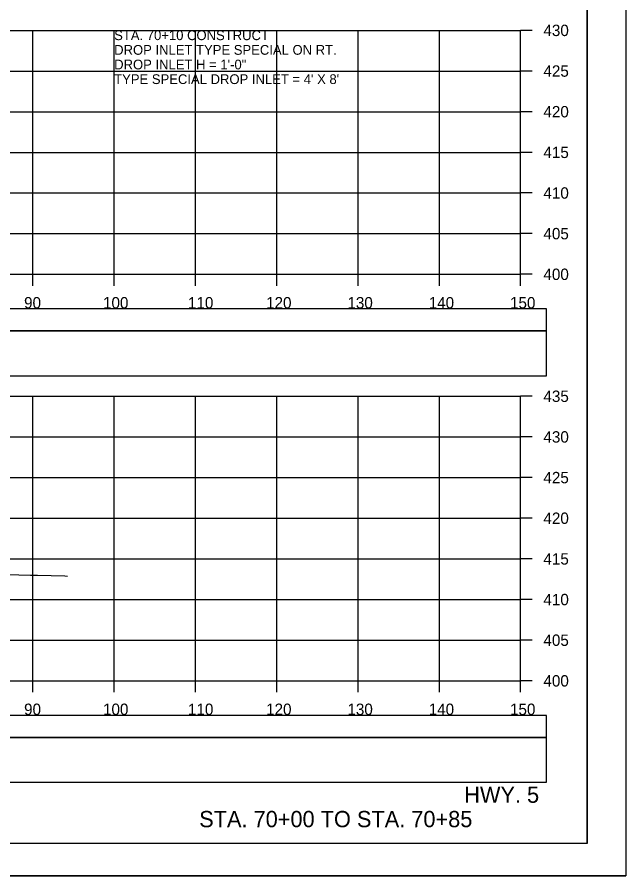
# Model space of a CAD drawing. Extents: x 1371057 to 1372761, y 380005 to 390517.
# Drawn here: x 1371315.6 to 1371390.5, y 386191.9 to 386297.5 of the extents above; entities that cross this region are included whole.
import ezdxf

# ---------------------------------------------------------------- set-up
doc = ezdxf.new("R2010")
doc.units = 0
for name, color, linetype in [('R_Axis', 7, 'Continuous'), ('R_Axis Annot', 7, 'Continuous'), ('R_Border', 7, 'Continuous'), ('R_Detour', 7, 'Continuous'), ('R_Dimension', 7, 'Continuous'), ('R_Draft', 7, 'Continuous'), ('R_Exist Surface', 7, 'Continuous'), ('R_Grid', 7, 'Continuous'), ('R_No Plot', 7, 'Continuous'), ('R_Water Annot', 7, 'Continuous')]:
    doc.layers.add(name, color=color, linetype=linetype)

msp = doc.modelspace()

# ---------------------------------------------------------------- linework, layer by layer
at = {"layer": 'R_Axis'}
for p, q in [((1371377.53, 386265.86), (1371377.53, 386295.86)), ((1371378.93, 386295.86), (1371377.53, 386295.86)), ((1371378.93, 386290.86), (1371377.53, 386290.86)), ((1371378.93, 386285.86), (1371377.53, 386285.86)), ((1371378.93, 386280.86), (1371377.53, 386280.86)), ((1371378.93, 386275.86), (1371377.53, 386275.86)), ((1371378.93, 386270.86), (1371377.53, 386270.86)), ((1371077.53, 386265.86), (1371377.53, 386265.86)), ((1371317.53, 386264.46), (1371317.53, 386265.86)), ((1371327.53, 386264.46), (1371327.53, 386265.86)), ((1371337.53, 386264.46), (1371337.53, 386265.86)), ((1371347.53, 386264.46), (1371347.53, 386265.86)), ((1371357.53, 386264.46), (1371357.53, 386265.86)), ((1371367.53, 386264.46), (1371367.53, 386265.86)), ((1371377.53, 386264.46), (1371377.53, 386265.86)), ((1371378.93, 386265.86), (1371377.53, 386265.86)), ((1371377.53, 386215.86), (1371377.53, 386250.86)), ((1371378.93, 386250.86), (1371377.53, 386250.86)), ((1371378.93, 386245.86), (1371377.53, 386245.86)), ((1371378.93, 386240.86), (1371377.53, 386240.86)), ((1371378.93, 386235.86), (1371377.53, 386235.86)), ((1371378.93, 386230.86), (1371377.53, 386230.86)), ((1371378.93, 386225.86), (1371377.53, 386225.86)), ((1371378.93, 386220.86), (1371377.53, 386220.86)), ((1371077.53, 386215.86), (1371377.53, 386215.86)), ((1371317.53, 386214.46), (1371317.53, 386215.86)), ((1371327.53, 386214.46), (1371327.53, 386215.86)), ((1371337.53, 386214.46), (1371337.53, 386215.86)), ((1371347.53, 386214.46), (1371347.53, 386215.86)), ((1371357.53, 386214.46), (1371357.53, 386215.86)), ((1371367.53, 386214.46), (1371367.53, 386215.86)), ((1371377.53, 386214.46), (1371377.53, 386215.86)), ((1371378.93, 386215.86), (1371377.53, 386215.86))]:
    msp.add_line(p, q, dxfattribs=at)
at = {"layer": 'R_Border'}
for q in [(1371385.71, 386401.32), (1371069.53, 386195.86)]:
    msp.add_line((1371385.71, 386195.86), q, dxfattribs=at)
at = {"layer": 'R_Detour'}
for points in [[(1371074.38, 386258.91), (1371380.69, 386258.91), (1371380.69, 386261.61), (1371074.38, 386261.61)], [(1371074.38, 386208.91), (1371380.69, 386208.91), (1371380.69, 386211.61), (1371074.38, 386211.61)]]:
    msp.add_lwpolyline(points, close=True, dxfattribs=at)
at = {"layer": 'R_Dimension'}
for points in [[(1371074.38, 386253.39), (1371380.69, 386253.39), (1371380.69, 386258.91), (1371074.38, 386258.91)], [(1371074.38, 386203.39), (1371380.69, 386203.39), (1371380.69, 386208.91), (1371074.38, 386208.91)]]:
    msp.add_lwpolyline(points, close=True, dxfattribs=at)
at = {"layer": 'R_Exist Surface'}
msp.add_lwpolyline([(1371302.82, 386229.26), (1371317.25, 386228.86), (1371318.11, 386228.85), (1371321.46, 386228.76), (1371321.81, 386228.75)], dxfattribs=at)
at = {"layer": 'R_Grid'}
for p, q in [((1371077.53, 386295.86), (1371377.53, 386295.86)), ((1371317.53, 386265.86), (1371317.53, 386295.86)), ((1371327.53, 386265.86), (1371327.53, 386295.86)), ((1371337.53, 386265.86), (1371337.53, 386295.86)), ((1371347.53, 386265.86), (1371347.53, 386295.86)), ((1371357.53, 386265.86), (1371357.53, 386295.86)), ((1371367.53, 386265.86), (1371367.53, 386295.86)), ((1371377.53, 386265.86), (1371377.53, 386295.86)), ((1371077.53, 386290.86), (1371377.53, 386290.86)), ((1371077.53, 386285.86), (1371377.53, 386285.86)), ((1371077.53, 386280.86), (1371377.53, 386280.86)), ((1371077.53, 386275.86), (1371377.53, 386275.86)), ((1371077.53, 386270.86), (1371377.53, 386270.86)), ((1371077.53, 386265.86), (1371377.53, 386265.86)), ((1371077.53, 386250.86), (1371377.53, 386250.86)), ((1371317.53, 386215.86), (1371317.53, 386250.86)), ((1371327.53, 386215.86), (1371327.53, 386250.86)), ((1371337.53, 386215.86), (1371337.53, 386250.86)), ((1371347.53, 386215.86), (1371347.53, 386250.86)), ((1371357.53, 386215.86), (1371357.53, 386250.86)), ((1371367.53, 386215.86), (1371367.53, 386250.86)), ((1371377.53, 386215.86), (1371377.53, 386250.86)), ((1371077.53, 386245.86), (1371377.53, 386245.86)), ((1371077.53, 386240.86), (1371377.53, 386240.86)), ((1371077.53, 386235.86), (1371377.53, 386235.86)), ((1371077.53, 386230.86), (1371377.53, 386230.86)), ((1371077.53, 386225.86), (1371377.53, 386225.86)), ((1371077.53, 386220.86), (1371377.53, 386220.86)), ((1371077.53, 386215.86), (1371377.53, 386215.86))]:
    msp.add_line(p, q, dxfattribs=at)
at = {"layer": 'R_No Plot'}
msp.add_line((1371057.13, 386191.88), (1371390.46, 386191.88), dxfattribs=at)
for points in [[(1371057.12, 386405.22), (1371390.46, 386405.22), (1371390.46, 386191.88), (1371057.12, 386191.88)], [(1371303.45, 386401.32), (1371323.07, 386401.32), (1371323.07, 386391.44), (1371339.18, 386391.44), (1371362.38, 386391.44), (1371362.5, 386363.28), (1371385.71, 386363.28), (1371385.71, 386195.86), (1371069.53, 386195.86), (1371069.53, 386401.32)]]:
    msp.add_lwpolyline(points, close=True, dxfattribs=at)

# ---------------------------------------------------------------- texts
at = {"layer": 'R_Axis Annot'}
for s, p in [('430', (1371380.33, 386295.16)), ('425', (1371380.33, 386290.16)), ('420', (1371380.33, 386285.16)), ('415', (1371380.33, 386280.16)), ('410', (1371380.33, 386275.16)), ('405', (1371380.33, 386270.16)), ('400', (1371380.33, 386265.16)), ('90', (1371316.45, 386261.66)), ('100', (1371326.16, 386261.66)), ('110', (1371336.61, 386261.66)), ('120', (1371346.22, 386261.66)), ('130', (1371356.22, 386261.66)), ('140', (1371366.22, 386261.66)), ('150', (1371376.22, 386261.66)), ('435', (1371380.33, 386250.16)), ('430', (1371380.33, 386245.16)), ('425', (1371380.33, 386240.16)), ('420', (1371380.33, 386235.16)), ('415', (1371380.33, 386230.16)), ('410', (1371380.33, 386225.16)), ('405', (1371380.33, 386220.16)), ('400', (1371380.33, 386215.16)), ('90', (1371316.45, 386211.66)), ('100', (1371326.16, 386211.66)), ('110', (1371336.61, 386211.66)), ('120', (1371346.22, 386211.66)), ('130', (1371356.22, 386211.66)), ('140', (1371366.22, 386211.66)), ('150', (1371376.22, 386211.66))]:
    msp.add_text(s, height=1.4, dxfattribs=at).set_placement(p)
at = {"layer": 'R_Draft'}
for s, p in [('HWY. 5', (1371370.59, 386200.86)), ('STA. 70+00 TO STA. 70+85', (1371337.99, 386197.86))]:
    msp.add_text(s, height=2, dxfattribs=at).set_placement(p)
at = {"layer": 'R_Water Annot'}
for s, p in [('STA. 70+10 CONSTRUCT', (1371327.53, 386294.66)), ('DROP INLET TYPE SPECIAL ON RT.', (1371327.53, 386292.86)), ('DROP INLET H = 1\'-0"', (1371327.53, 386291.06)), ("TYPE SPECIAL DROP INLET = 4' X 8'", (1371327.53, 386289.26))]:
    msp.add_text(s, height=1.2, dxfattribs=at).set_placement(p)

doc.saveas('drawing.dxf')
